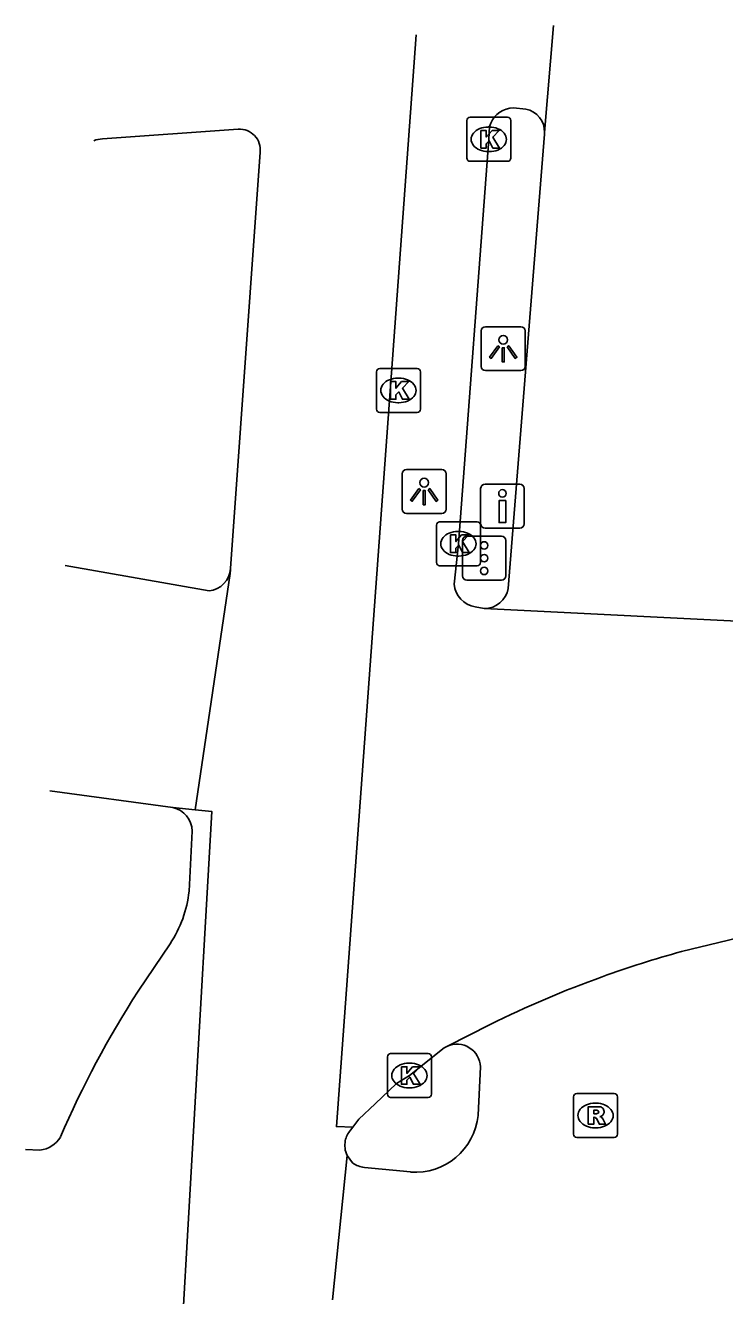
# Model space of a CAD drawing. Extents: x 160806 to 161707, y 383697 to 384148.
# Drawn here: x 161239.58 to 161255.48, y 384109.75 to 384138.63 of the extents above; entities that cross this region are included whole.
import ezdxf

# ---------------------------------------------------------------- set-up
doc = ezdxf.new("R2010")
doc.units = 0
for name, color, linetype in [('IMGEO_Drukknoppaal', 7, 'Continuous'), ('IMGEO_Fietspad_gesloten', 7, 'Continuous'), ('IMGEO_Fietspad_open', 7, 'Continuous'), ('IMGEO_Kolk', 7, 'Continuous'), ('IMGEO_Lichtpunt', 7, 'Continuous'), ('IMGEO_OVBaan_gesloten', 7, 'Continuous'), ('IMGEO_Rijbaan_lokaal_gesloten', 7, 'Continuous'), ('IMGEO_Rioolput', 7, 'Continuous'), ('IMGEO_Verkeersregelinstallatiepaal', 7, 'Continuous')]:
    doc.layers.add(name, color=color, linetype=linetype)

msp = doc.modelspace()

# ---------------------------------------------------------------- linework, layer by layer
at = {"layer": 'IMGEO_Drukknoppaal'}
for p, q in [((161249.934, 384127.3), (161249.934, 384128.1)), ((161249.934, 384128.1), (161249.934, 384127.3)), ((161250.034, 384128.2), (161250.824, 384128.2)), ((161250.824, 384128.2), (161250.034, 384128.2)), ((161250.924, 384128.1), (161250.924, 384127.3)), ((161250.924, 384127.3), (161250.924, 384128.1)), ((161250.824, 384127.2), (161250.034, 384127.2)), ((161250.034, 384127.2), (161250.824, 384127.2))]:
    msp.add_line(p, q, dxfattribs=at)
msp.add_lwpolyline([(161250.504, 384127.825), (161250.504, 384127.325), (161250.354, 384127.325), (161250.354, 384127.825), (161250.504, 384127.825)], dxfattribs=at)
msp.add_circle((161250.429, 384127.99), 0.085, dxfattribs=at)
for centre, start, end in [((161250.034, 384128.1), 90, 180), ((161250.034, 384128.1), 90, 180), ((161250.824, 384128.1), 0, 90), ((161250.824, 384128.1), 360, 90), ((161250.034, 384127.3), 180, 270), ((161250.034, 384127.3), 180, 270), ((161250.824, 384127.3), 270, 0), ((161250.824, 384127.3), 270, 0)]:
    msp.add_arc(centre, 0.1, start, end, dxfattribs=at)
at = {"layer": 'IMGEO_Fietspad_gesloten'}
msp.add_lwpolyline([(161251.386, 384136.192), (161251.383, 384136.16), (161250.56, 384125.827)], dxfattribs=at)
msp.add_arc((161250.019, 384125.923), 0.55, 269.7035, 349.9905, dxfattribs=at)
at = {"layer": 'IMGEO_Fietspad_open'}
for points in [[(161249.874, 384113.85), (161249.93, 384114.955)], [(161246.899, 384112.938), (161247.022, 384112.77)], [(161247.291, 384112.665), (161248.34, 384112.562)]]:
    msp.add_lwpolyline(points, dxfattribs=at)
for centre, radius, start, end in [((161249.395, 384114.933), 0.535, 2.3995, 114.0973), ((161248.452, 384113.986), 1.429, 265.5146, 354.5213), ((161247.336, 384113.177), 0.514, 232.3659, 264.9893), ((161261.396, 384104.574), 6.549, 110.8489, 174.1238)]:
    msp.add_arc(centre, radius, start, end, dxfattribs=at)
at = {"layer": 'IMGEO_Kolk'}
for p, q in [((161249.618, 384135.614), (161249.618, 384136.466)), ((161249.693, 384136.54), (161250.545, 384136.54)), ((161250.106, 384136.32), (161250.131, 384136.32)), ((161250.619, 384136.466), (161250.619, 384135.614)), ((161250.129, 384135.76), (161250.104, 384135.76)), ((161250.545, 384135.54), (161249.693, 384135.54)), ((161247.639, 384130.831), (161248.491, 384130.831)), ((161247.564, 384129.905), (161247.564, 384130.757)), ((161248.052, 384130.611), (161248.077, 384130.611)), ((161248.565, 384130.757), (161248.565, 384129.905)), ((161248.075, 384130.051), (161248.05, 384130.051)), ((161248.491, 384129.831), (161247.639, 384129.831)), ((161248.927, 384126.419), (161248.927, 384127.271)), ((161249.002, 384127.345), (161249.854, 384127.345)), ((161249.415, 384127.125), (161249.44, 384127.125)), ((161249.928, 384127.271), (161249.928, 384126.419)), ((161249.438, 384126.565), (161249.413, 384126.565)), ((161249.854, 384126.345), (161249.002, 384126.345)), ((161247.888, 384115.255), (161248.74, 384115.255)), ((161247.813, 384114.329), (161247.813, 384115.181)), ((161248.301, 384115.035), (161248.326, 384115.035)), ((161248.814, 384115.181), (161248.814, 384114.329)), ((161248.324, 384114.475), (161248.299, 384114.475)), ((161248.74, 384114.255), (161247.888, 384114.255))]:
    msp.add_line(p, q, dxfattribs=at)
for points in [[(161249.618, 384135.614), (161249.618, 384136.466)], [(161249.693, 384136.54), (161250.545, 384136.54)], [(161250.619, 384136.466), (161250.619, 384135.614)], [(161249.939, 384136.24), (161250.062, 384136.24), (161250.062, 384136.089), (161250.192, 384136.24), (161250.356, 384136.24), (161250.21, 384136.089), (161250.363, 384135.84), (161250.211, 384135.84), (161250.126, 384136.004), (161250.062, 384135.937), (161250.062, 384135.84), (161249.939, 384135.84), (161249.939, 384136.24)], [(161250.545, 384135.54), (161249.693, 384135.54)], [(161247.639, 384130.831), (161248.491, 384130.831)], [(161247.564, 384129.905), (161247.564, 384130.757)], [(161248.565, 384130.757), (161248.565, 384129.905)], [(161247.885, 384130.531), (161248.008, 384130.531), (161248.008, 384130.38), (161248.138, 384130.531), (161248.302, 384130.531), (161248.156, 384130.38), (161248.309, 384130.131), (161248.157, 384130.131), (161248.072, 384130.295), (161248.008, 384130.228), (161248.008, 384130.131), (161247.885, 384130.131), (161247.885, 384130.531)], [(161248.491, 384129.831), (161247.639, 384129.831)], [(161248.927, 384126.419), (161248.927, 384127.271)], [(161249.002, 384127.345), (161249.854, 384127.345)], [(161249.928, 384127.271), (161249.928, 384126.419)], [(161249.248, 384127.045), (161249.371, 384127.045), (161249.371, 384126.894), (161249.501, 384127.045), (161249.665, 384127.045), (161249.519, 384126.894), (161249.672, 384126.645), (161249.52, 384126.645), (161249.435, 384126.809), (161249.371, 384126.742), (161249.371, 384126.645), (161249.248, 384126.645), (161249.248, 384127.045)], [(161249.854, 384126.345), (161249.002, 384126.345)], [(161247.888, 384115.255), (161248.74, 384115.255)], [(161247.813, 384114.329), (161247.813, 384115.181)], [(161248.134, 384114.955), (161248.257, 384114.955), (161248.257, 384114.804), (161248.387, 384114.955), (161248.551, 384114.955), (161248.405, 384114.804), (161248.558, 384114.555), (161248.406, 384114.555), (161248.321, 384114.719), (161248.257, 384114.652), (161248.257, 384114.555), (161248.134, 384114.555), (161248.134, 384114.955)], [(161248.814, 384115.181), (161248.814, 384114.329)], [(161248.74, 384114.255), (161247.888, 384114.255)]]:
    msp.add_lwpolyline(points, dxfattribs=at)
for centre, start, end in [((161249.695, 384136.464), 91.552, 178.448), ((161249.695, 384136.464), 91.552, 178.448), ((161250.543, 384136.464), 1.552, 88.448), ((161250.543, 384136.464), 1.552, 88.448), ((161249.695, 384135.616), 181.552, 268.448), ((161249.695, 384135.616), 181.552, 268.448), ((161250.543, 384135.616), 271.552, 358.448), ((161250.543, 384135.616), 271.552, 358.448), ((161247.641, 384130.755), 91.552, 178.448), ((161247.641, 384130.755), 91.552, 178.448), ((161248.489, 384130.755), 1.552, 88.448), ((161248.489, 384130.755), 1.552, 88.448), ((161247.641, 384129.907), 181.552, 268.448), ((161247.641, 384129.907), 181.552, 268.448), ((161248.489, 384129.907), 271.552, 358.448), ((161248.489, 384129.907), 271.552, 358.448), ((161249.004, 384127.269), 91.552, 178.448), ((161249.004, 384127.269), 91.552, 178.448), ((161249.852, 384127.269), 1.552, 88.448), ((161249.852, 384127.269), 1.552, 88.448), ((161249.004, 384126.421), 181.552, 268.448), ((161249.004, 384126.421), 181.552, 268.448), ((161249.852, 384126.421), 271.552, 358.448), ((161249.852, 384126.421), 271.552, 358.448), ((161247.89, 384115.179), 91.552, 178.448), ((161247.89, 384115.179), 91.552, 178.448), ((161248.738, 384115.179), 1.552, 88.448), ((161248.738, 384115.179), 1.552, 88.448), ((161247.89, 384114.331), 181.552, 268.448), ((161247.89, 384114.331), 181.552, 268.448), ((161248.738, 384114.331), 271.552, 358.448), ((161248.738, 384114.331), 271.552, 358.448)]:
    msp.add_arc(centre, 0.0765, start, end, dxfattribs=at)
for centre, major_axis, ratio, start_param, end_param in [((161250.105, 384136.04), (-0.387, 0.002), 0.722429, 4.712389, 7.853982), ((161250.13, 384136.04), (-0.39, 0.002), 0.717154, 1.570796, 4.712389), ((161248.051, 384130.331), (-0.387, 0.002), 0.722429, 4.712389, 7.853982), ((161248.076, 384130.331), (-0.39, 0.002), 0.717154, 1.570796, 4.712389), ((161249.414, 384126.845), (-0.387, 0.002), 0.722429, 4.712389, 7.853982), ((161249.439, 384126.845), (-0.39, 0.002), 0.717154, 1.570796, 4.712389), ((161248.3, 384114.755), (-0.387, 0.002), 0.722429, 4.712389, 7.853982), ((161248.325, 384114.755), (-0.39, 0.002), 0.717154, 1.570796, 4.712389)]:
    msp.add_ellipse(centre, major_axis=major_axis, ratio=ratio, start_param=start_param, end_param=end_param, dxfattribs=at)
at = {"layer": 'IMGEO_Lichtpunt'}
for p, q in [((161250.851, 384131.779), (161250.043, 384131.779)), ((161250.851, 384131.779), (161250.043, 384131.779)), ((161249.949, 384131.684), (161249.949, 384130.877)), ((161249.949, 384131.684), (161249.949, 384130.877)), ((161250.945, 384130.877), (161250.945, 384131.684)), ((161250.945, 384130.877), (161250.945, 384131.684)), ((161250.043, 384130.783), (161250.851, 384130.783)), ((161250.043, 384130.783), (161250.851, 384130.783)), ((161249.054, 384128.531), (161248.246, 384128.531)), ((161249.054, 384128.531), (161248.246, 384128.531)), ((161248.152, 384128.436), (161248.152, 384127.629)), ((161248.152, 384128.436), (161248.152, 384127.629)), ((161249.148, 384127.629), (161249.148, 384128.436)), ((161249.148, 384127.629), (161249.148, 384128.436)), ((161248.246, 384127.535), (161249.054, 384127.535)), ((161248.246, 384127.535), (161249.054, 384127.535))]:
    msp.add_line(p, q, dxfattribs=at)
for points in [[(161250.323, 384131.348), (161250.362, 384131.32), (161250.174, 384131.058), (161250.136, 384131.085), (161250.323, 384131.348)], [(161250.425, 384131.3), (161250.472, 384131.3), (161250.472, 384130.978), (161250.425, 384130.978), (161250.425, 384131.3)], [(161250.535, 384131.32), (161250.573, 384131.347), (161250.76, 384131.085), (161250.721, 384131.057), (161250.535, 384131.32)], [(161248.526, 384128.1), (161248.565, 384128.072), (161248.377, 384127.81), (161248.339, 384127.837), (161248.526, 384128.1)], [(161248.628, 384128.052), (161248.675, 384128.052), (161248.675, 384127.73), (161248.628, 384127.73), (161248.628, 384128.052)], [(161248.738, 384128.072), (161248.776, 384128.099), (161248.963, 384127.837), (161248.924, 384127.809), (161248.738, 384128.072)]]:
    msp.add_lwpolyline(points, dxfattribs=at)
for centre in [(161250.448, 384131.482), (161248.651, 384128.234)]:
    msp.add_circle(centre, 0.0994, dxfattribs=at)
for centre, start, end in [((161250.043, 384131.684), 90, 180), ((161250.043, 384131.684), 90, 180), ((161250.851, 384131.684), 0, 90), ((161250.851, 384131.684), 0, 90), ((161250.043, 384130.877), 180, 270), ((161250.043, 384130.877), 180, 270), ((161250.851, 384130.877), 270, 0), ((161250.851, 384130.877), 270, 360), ((161248.246, 384128.436), 90, 180), ((161248.246, 384128.436), 90, 180), ((161249.054, 384128.436), 0, 90), ((161249.054, 384128.436), 0, 90), ((161248.246, 384127.629), 180, 270), ((161248.246, 384127.629), 180, 270), ((161249.054, 384127.629), 270, 0), ((161249.054, 384127.629), 270, 360)]:
    msp.add_arc(centre, 0.0946, start, end, dxfattribs=at)
at = {"layer": 'IMGEO_OVBaan_gesloten'}
for points in [[(161247.027, 384113.583), (161246.653, 384113.594), (161248.466, 384138.412)], [(161241.335, 384136.049), (161244.424, 384136.271)], [(161244.919, 384135.744), (161244.248, 384126.284)], [(161244.248, 384126.284), (161244.248, 384126.251), (161244.24, 384126.169), (161243.446, 384120.794)], [(161243.446, 384120.794), (161243.824, 384120.755), (161241.013, 384071.738)], [(161246.974, 384113.511), (161247.027, 384113.583)], [(161246.563, 384109.652), (161246.899, 384112.938)]]:
    msp.add_lwpolyline(points, dxfattribs=at)
for centre, radius, start, end in [((161241.327, 384135.621), 0.428, 88.9943, 115.9883), ((161244.45, 384135.799), 0.473, 353.3174, 93.0958), ((161247.372, 384113.168), 0.526, 139.2113, 168.4315), ((161247.365, 384113.167), 0.519, 168.1668, 206.1253)]:
    msp.add_arc(centre, radius, start, end, dxfattribs=at)
at = {"layer": 'IMGEO_Rijbaan_lokaal_gesloten'}
for points in [[(161251.589, 384138.63), (161251.386, 384136.192)], [(161250.595, 384136.747), (161250.684, 384136.754), (161250.964, 384136.728)], [(161249.33, 384125.925), (161249.428, 384126.845), (161250.119, 384136.04), (161250.136, 384136.331)], [(161243.758, 384125.771), (161240.485, 384126.354)], [(161250.016, 384125.373), (161249.811, 384125.407)], [(161250.016, 384125.373), (161256.827, 384125.035)], [(161240.137, 384121.226), (161242.933, 384120.848)], [(161243.446, 384120.794), (161242.933, 384120.848)], [(161243.375, 384120.314), (161243.305, 384118.946)], [(161254.502, 384117.572), (161256.2, 384117.983)], [(161242.872, 384117.747), (161242.15, 384116.67)], [(161249.177, 384115.421), (161250.147, 384115.916)], [(161247.027, 384113.583), (161247.161, 384113.763), (161247.537, 384114.111), (161248.02, 384114.574), (161248.314, 384114.755), (161249.104, 384115.381), (161249.147, 384115.406), (161249.149, 384115.407), (161249.177, 384115.421)], [(161239.913, 384113.06), (161239.584, 384113.07)]]:
    msp.add_lwpolyline(points, dxfattribs=at)
for centre, radius, start, end in [((161250.684, 384136.187), 0.567, 99.0522, 165.3209), ((161250.868, 384136.218), 0.518, 357.0709, 79.3568), ((161243.697, 384126.32), 0.552, 276.3554, 356.2719), ((161249.911, 384125.983), 0.584, 185.6504, 260.1074), ((161242.816, 384120.301), 0.559, 1.3336, 77.8965), ((161240.629, 384119.235), 2.691, 326.4434, 353.8438), ((161260.956, 384094.059), 24.383, 105.3501, 109.7953), ((161260.947, 384094.058), 24.38, 109.7728, 116.2934), ((161260.337, 384104.836), 21.699, 146.949, 156.8773), ((161239.849, 384113.68), 0.624, 275.921, 328.768)]:
    msp.add_arc(centre, radius, start, end, dxfattribs=at)
at = {"layer": 'IMGEO_Rioolput'}
for p, q in [((161252.045, 384113.42), (161252.045, 384114.272)), ((161252.12, 384114.346), (161252.972, 384114.346)), ((161252.533, 384114.126), (161252.558, 384114.126)), ((161253.046, 384114.272), (161253.046, 384113.42)), ((161252.556, 384113.566), (161252.531, 384113.566)), ((161252.972, 384113.346), (161252.12, 384113.346))]:
    msp.add_line(p, q, dxfattribs=at)
for points in [[(161252.045, 384113.42), (161252.045, 384114.272)], [(161252.12, 384114.346), (161252.972, 384114.346)], [(161253.046, 384114.272), (161253.046, 384113.42)], [(161252.634, 384114.044), (161252.382, 384114.046), (161252.382, 384113.646)], [(161252.382, 384113.646), (161252.506, 384113.646), (161252.506, 384113.808), (161252.517, 384113.808)], [(161252.56, 384113.965), (161252.506, 384113.965), (161252.506, 384113.884)], [(161252.506, 384113.884), (161252.558, 384113.884)], [(161252.564, 384113.779), (161252.635, 384113.646), (161252.775, 384113.646), (161252.71, 384113.772)], [(161252.972, 384113.346), (161252.12, 384113.346)]]:
    msp.add_lwpolyline(points, dxfattribs=at)
for centre, radius, start, end in [((161252.122, 384114.27), 0.0765, 91.552, 178.448), ((161252.122, 384114.27), 0.0765, 91.552, 178.448), ((161252.97, 384114.27), 0.0765, 1.552, 88.448), ((161252.97, 384114.27), 0.0765, 1.552, 88.448), ((161252.516, 384113.755), 0.0533, 26.0293, 88.6989), ((161252.542, 384114.073), 0.19, 274.7715, 282.9687), ((161252.566, 384113.869), 0.0964, 77.0061, 93.1865), ((161252.58, 384113.926), 0.0378, 276.6634, 79.6772), ((161252.633, 384113.934), 0.109, 350.3612, 89.416), ((161252.631, 384113.934), 0.112, 277.5842, 350.9817), ((161252.615, 384113.719), 0.108, 29.5134, 73.7905), ((161252.122, 384113.422), 0.0765, 181.552, 268.448), ((161252.122, 384113.422), 0.0765, 181.552, 268.448), ((161252.97, 384113.422), 0.0765, 271.552, 358.448), ((161252.97, 384113.422), 0.0765, 271.552, 358.448)]:
    msp.add_arc(centre, radius, start, end, dxfattribs=at)
for centre, major_axis, ratio, start_param, end_param in [((161252.532, 384113.846), (-0.387, 0.002), 0.722429, 4.712389, 7.853982), ((161252.557, 384113.846), (-0.39, 0.002), 0.717154, 1.570796, 4.712389)]:
    msp.add_ellipse(centre, major_axis=major_axis, ratio=ratio, start_param=start_param, end_param=end_param, dxfattribs=at)
at = {"layer": 'IMGEO_Verkeersregelinstallatiepaal'}
for p, q in [((161249.519, 384126.117), (161249.519, 384126.917)), ((161249.519, 384126.917), (161249.519, 384126.117)), ((161249.619, 384127.017), (161250.409, 384127.017)), ((161250.409, 384127.017), (161249.619, 384127.017)), ((161250.509, 384126.917), (161250.509, 384126.117)), ((161250.509, 384126.117), (161250.509, 384126.917)), ((161250.409, 384126.017), (161249.619, 384126.017)), ((161249.619, 384126.017), (161250.409, 384126.017))]:
    msp.add_line(p, q, dxfattribs=at)
for centre in [(161250.014, 384126.807), (161250.014, 384126.517), (161250.014, 384126.227)]:
    msp.add_circle(centre, 0.085, dxfattribs=at)
for centre, start, end in [((161249.619, 384126.917), 90, 180), ((161249.619, 384126.917), 90, 180), ((161250.409, 384126.917), 0, 90), ((161250.409, 384126.917), 360, 90), ((161249.619, 384126.117), 180, 270), ((161249.619, 384126.117), 180, 270), ((161250.409, 384126.117), 270, 0), ((161250.409, 384126.117), 270, 0)]:
    msp.add_arc(centre, 0.1, start, end, dxfattribs=at)

doc.saveas('drawing.dxf')
